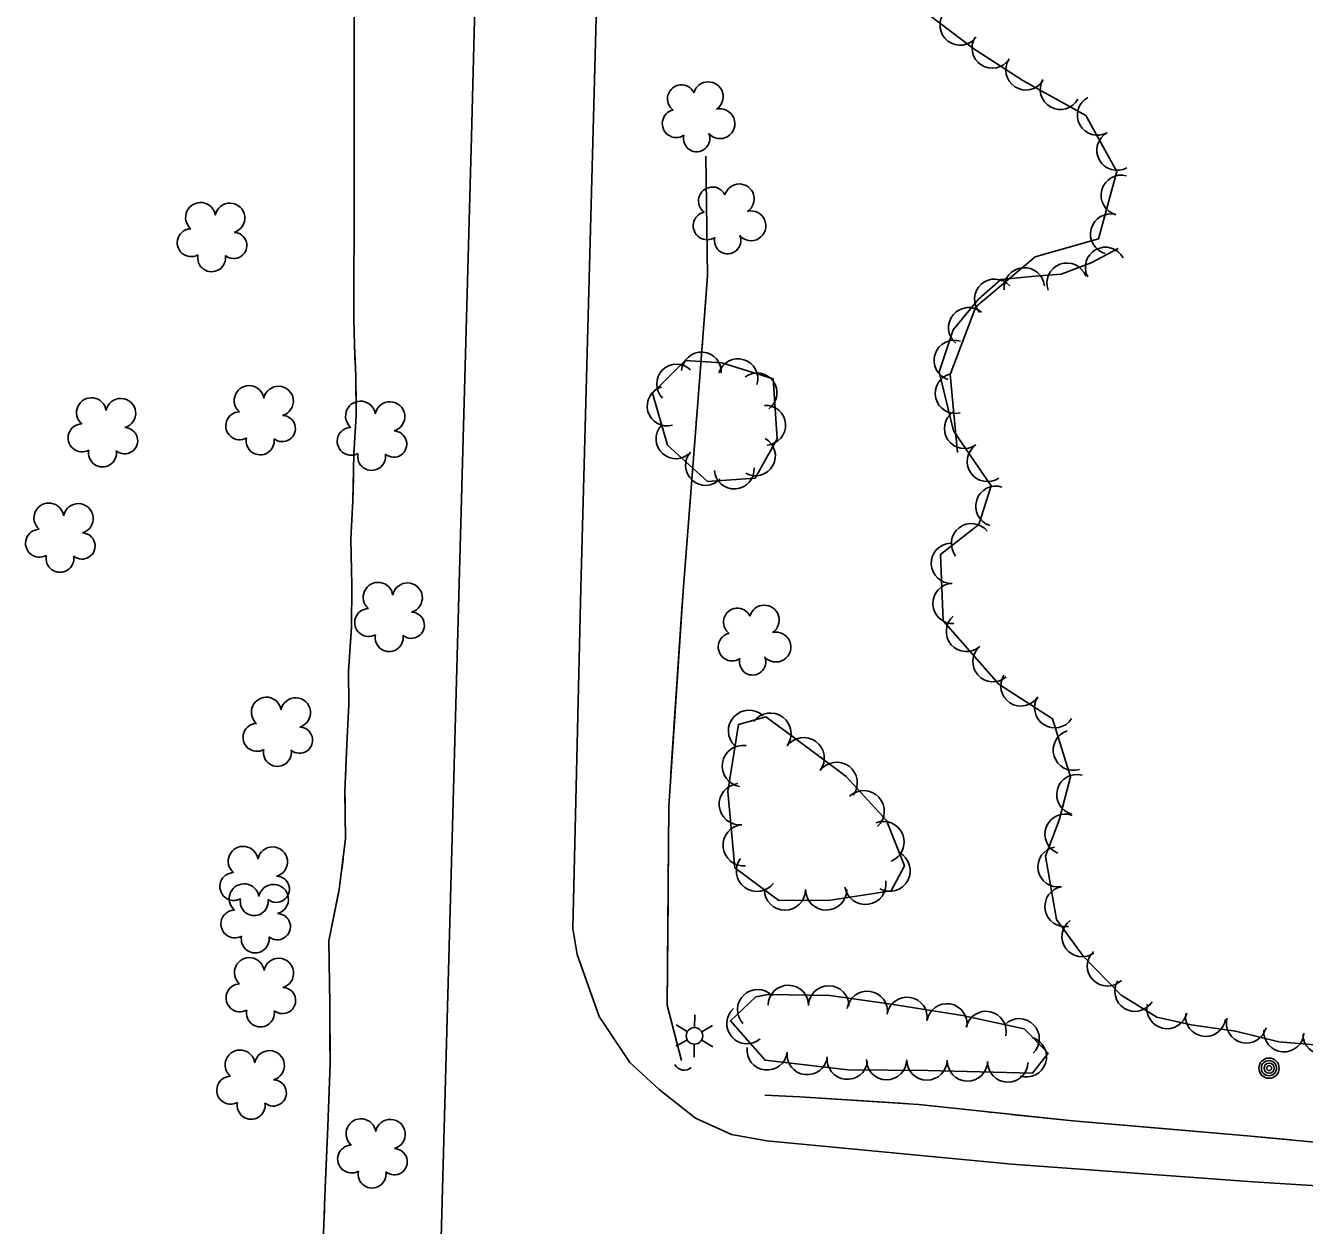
# Model space of a CAD drawing. Extents: x 353423 to 364002, y 127000 to 201942.
# Drawn here: x 362513.5 to 362768.2, y 131050.4 to 131289.5 of the extents above; entities that cross this region are included whole.
import ezdxf

# ---------------------------------------------------------------- set-up
doc = ezdxf.new("R2010")
doc.units = 0
for name, color, linetype in [('E_DTM_SlopeBottom', 7, 'Continuous'), ('E_DTM_SlopeTop', 7, 'Continuous'), ('E_FEN_Generic', 7, 'Continuous'), ('E_LAND_BrushLine', 7, 'Continuous'), ('E_STRUCT_WingWall', 7, 'Continuous')]:
    doc.layers.add(name, color=color, linetype=linetype)

msp = doc.modelspace()

# ---------------------------------------------------------------- linework, layer by layer
at = {"layer": 'E_DTM_SlopeBottom'}
msp.add_arc((362644.7, 131083.44), 2.07, 206.2215, 312.461, dxfattribs=at)
at = {"layer": 'E_DTM_SlopeTop'}
for points in [[(362602.31, 131267.42), (362607.49, 131469.59), (362610.33, 131577.02), (362612.71, 131670.98), (362616.04, 131791.51), (362619.34, 131911.22), (362622.29, 132030.92), (362625.62, 132150.55), (362626.71, 132190.48)], [(362638.62, 131729.37), (362636.17, 131630.82), (362633.28, 131527.8), (362630.4, 131413.33), (362626.48, 131266.18)], [(362584, 129341.39), (362584.88, 129535.77), (362587.23, 129649.83), (362590.71, 129779.95), (362592.74, 129900.82), (362592.17, 129994.2), (362592.28, 130102.96), (362590.81, 130235.26), (362589.9, 130347.85), (362588.79, 130466.13), (362587.48, 130568.21), (362586.9, 130661.74), (362589.17, 130780.69), (362591.75, 130880.81), (362594.6, 130987.48), (362597.22, 131081.89), (362600.4, 131197.61), (362602.31, 131267.42)], [(362626.48, 131266.18), (362624.09, 131177.4), (362622.53, 131109.6), (362623.39, 131104.44), (362627.77, 131092.09), (362633.89, 131082.88), (362639.69, 131077.52), (362646.92, 131071.8), (362654.1, 131068.57), (362661.18, 131067.29), (362709.96, 131062.66), (362758.03, 131059.1), (362787.76, 131057.24), (362820.57, 131054.79), (362851.74, 131051.52), (362878.24, 131047.31), (362903.52, 131043.16), (362924.45, 131038.9), (362944.81, 131033.74), (362984.88, 131023.52), (363009.95, 131016.4), (363033.33, 131009.35)]]:
    msp.add_lwpolyline(points, dxfattribs=at)
at = {"layer": 'E_FEN_Generic'}
for points in [[(362653.48, 131455.85), (362652.37, 131434.42), (362651.76, 131424.57), (362651.52, 131404.47), (362646.94, 131383.21), (362645.87, 131364.75), (362650.49, 131351.09), (362656.79, 131335.88), (362664.8, 131320.02), (362674.9, 131307.83), (362682.88, 131301.07), (362690.91, 131293.6), (362702.4, 131284.88), (362712.13, 131278.58), (362714.29, 131277.37), (362724.67, 131271.57), (362730.87, 131260.4), (362727.21, 131247.04), (362714.63, 131243.42), (362702.81, 131233.49), (362697.65, 131219.95), (362699.16, 131204.46)], [(362731.15, 131245.07), (362725.77, 131242.2), (362719.77, 131239.98), (362714.51, 131239.55), (362707.78, 131238.92), (362703.34, 131234.97), (362698.28, 131228.91), (362695.49, 131220.52), (362698.34, 131208.73), (362705.86, 131197.79), (362703.4, 131190.11), (362695.75, 131184.13), (362696.27, 131170.89), (362707.37, 131158.25), (362718.03, 131151.39), (362721.67, 131139.8), (362719.35, 131131.17), (362716.64, 131124.01), (362718.86, 131111.4), (362724.24, 131104.02), (362731.73, 131096.31), (362738.83, 131091.95), (362745.7, 131090.39), (362754.51, 131089.17), (362763.16, 131087.01), (362771.16, 131086.38)], [(362652.22, 131222.3), (362644.9, 131222.78), (362638.4, 131216.23), (362641.34, 131205.9), (362649.31, 131198.69), (362658.81, 131199.34), (362663.18, 131207.19), (362662.39, 131219.15), (362652.22, 131222.3)], [(362666.47, 131147.71), (362660.94, 131151.77), (362655.5, 131150.23), (362653.37, 131136.89), (362654.79, 131121.67), (362663.55, 131115.21), (362673.86, 131115.23), (362685.9, 131117.11), (362688.56, 131122.07), (362685.02, 131131.15), (362676.98, 131139.9), (362666.47, 131147.71)], [(362661.44, 131096.44), (362658.93, 131095.97), (362653.9, 131091.21), (362660.79, 131083.35), (362677.28, 131081.43), (362693.23, 131081.31), (362714.07, 131080.77), (362717.16, 131084.74), (362712.43, 131089.59), (362700.1, 131092.24), (362685.95, 131094.52), (362673.72, 131096.28), (362661.44, 131096.44)]]:
    msp.add_lwpolyline(points, dxfattribs=at)
for centre, radius, start, end in [((362699.65, 131289.6), 4.01, 142.7907, 322.7753), ((362706.03, 131285.02), 4.01, 147.0895, 327.0742), ((362712.76, 131280.67), 4.01, 147.0895, 327.0742), ((362649.49, 131275.32), 2.97, 302.955, 164.1889), ((362719.62, 131276.8), 4.01, 150.8225, 330.8072), ((362644.14, 131274.91), 2.78, 25.9259, 233.6989), ((362727.02, 131271.67), 4.01, 119.0187, 299.0034), ((362643.1, 131269.96), 2.78, 102.6029, 303.614), ((362651.82, 131269.95), 2.97, 220.6058, 103.5791), ((362647.17, 131266.98), 2.61, 165.311, 23.2437), ((362730.9, 131264.66), 4.01, 119.0187, 299.0034), ((362650.31, 131254.56), 2.78, 25.9259, 233.6989), ((362655.67, 131254.97), 2.97, 302.955, 164.1889), ((362731.75, 131255.69), 4.01, 74.6843, 254.669), ((362548.35, 131251.28), 2.97, 8.3641, 229.598), ((362554.21, 131251.16), 2.97, 286.0149, 168.9882), ((362649.27, 131249.61), 2.78, 102.6029, 303.614), ((362658, 131249.6), 2.97, 220.6058, 103.5791), ((362729.63, 131247.96), 4.01, 74.6843, 254.669), ((362546.49, 131246.24), 2.78, 91.335, 299.108), ((362554.97, 131245.69), 2.61, 230.7202, 88.6528), ((362653.34, 131246.63), 2.61, 165.311, 23.2437), ((362728.6, 131241.33), 4.01, 28.1155, 208.1002), ((362550.56, 131243.24), 2.78, 168.012, 9.0231), ((362720.93, 131238.17), 4.01, 20.2922, 200.2769), ((362712.44, 131237.25), 4.01, 5.4054, 185.3901), ((362706.53, 131234.99), 4.01, 41.6188, 221.6035), ((362701.35, 131229.31), 4.01, 50.1389, 230.1235), ((362698.46, 131222.8), 4.01, 71.669, 251.6537), ((362648.13, 131220.49), 3.96, 356.2808, 176.2655), ((362643.17, 131218.09), 3.96, 45.2316, 225.2162), ((362655.39, 131219.15), 3.96, 342.8052, 162.7899), ((362659.21, 131216.32), 3.96, 306.544, 126.5287), ((362698.69, 131216.22), 4.01, 103.5749, 283.5596), ((362558.03, 131214.8), 2.97, 8.3641, 229.598), ((362563.88, 131214.68), 2.97, 286.0149, 168.9882), ((362641.28, 131213.69), 3.96, 105.8922, 285.8769), ((362526.62, 131212.38), 2.97, 8.3641, 229.598), ((362532.47, 131212.26), 2.97, 286.0149, 168.9882), ((362580.22, 131211.7), 2.97, 8.3641, 229.598), ((362586.07, 131211.59), 2.97, 286.0149, 168.9882), ((362556.16, 131209.76), 2.78, 91.335, 299.108), ((362564.64, 131209.21), 2.61, 230.7202, 88.6528), ((362660.93, 131209.88), 3.96, 273.8093, 93.794), ((362700.53, 131209.24), 4.01, 124.5124, 304.4971), ((362524.75, 131207.34), 2.78, 91.335, 299.108), ((362533.23, 131206.79), 2.61, 230.7202, 88.6528), ((362578.35, 131206.66), 2.78, 91.335, 299.108), ((362643.03, 131207.16), 3.96, 137.9143, 317.899), ((362560.24, 131206.75), 2.78, 168.012, 9.0231), ((362586.83, 131206.12), 2.61, 230.7202, 88.6528), ((362658.9, 131203.76), 3.96, 240.8757, 60.8603), ((362528.83, 131204.34), 2.78, 168.012, 9.0231), ((362582.43, 131203.66), 2.78, 168.012, 9.0231), ((362648.91, 131201.85), 3.96, 137.9143, 317.899), ((362705.08, 131202.64), 4.01, 124.5124, 304.4971), ((362654.66, 131201.13), 3.96, 183.9062, 3.8909), ((362706.77, 131193.74), 4.01, 72.2405, 252.2252), ((362518.14, 131191.4), 2.97, 8.3641, 229.598), ((362524, 131191.28), 2.97, 286.0149, 168.9882), ((362516.28, 131186.36), 2.78, 91.335, 299.108), ((362701.91, 131186.28), 4.01, 38.0171, 218.0018), ((362524.75, 131185.81), 2.61, 230.7202, 88.6528), ((362697.92, 131182.37), 4.01, 92.2488, 272.2335), ((362520.35, 131183.35), 2.78, 168.012, 9.0231), ((362583.72, 131175.6), 2.97, 8.3641, 229.598), ((362589.57, 131175.49), 2.97, 286.0149, 168.9882), ((362698.23, 131174.35), 4.01, 92.2488, 272.2335), ((362581.85, 131170.56), 2.78, 91.335, 299.108), ((362655.29, 131170.64), 2.78, 25.9259, 233.6989), ((362660.65, 131171.05), 2.97, 302.955, 164.1889), ((362590.33, 131170.02), 2.61, 230.7202, 88.6528), ((362700.91, 131168.79), 4.01, 131.2829, 311.2676), ((362654.25, 131165.69), 2.78, 102.6029, 303.614), ((362662.97, 131165.67), 2.97, 220.6058, 103.5791), ((362585.93, 131167.56), 2.78, 168.012, 9.0231), ((362706.2, 131162.76), 4.01, 131.2829, 311.2676), ((362658.32, 131162.71), 2.61, 165.311, 23.2437), ((362711.75, 131157.93), 4.01, 147.2714, 327.256), ((362561.45, 131152.72), 2.97, 8.3641, 229.598), ((362567.3, 131152.6), 2.97, 286.0149, 168.9882), ((362718.49, 131153.59), 4.01, 147.2714, 327.256), ((362657.6, 131148.99), 4.11, 47.1741, 227.1588), ((362559.59, 131147.68), 2.78, 91.335, 299.108), ((362661.88, 131148.41), 4.11, 323.7327, 143.7174), ((362568.06, 131147.13), 2.61, 230.7202, 88.6528), ((362722.2, 131145.13), 4.01, 107.4205, 287.4052), ((362563.66, 131144.68), 2.78, 168.012, 9.0231), ((362656.36, 131141.97), 4.11, 80.9499, 260.9346), ((362668.48, 131143.54), 4.11, 323.3556, 143.3403), ((362675.07, 131138.63), 4.11, 323.3556, 143.3403), ((362722.9, 131136.27), 4.01, 75.0127, 254.9974), ((362655.77, 131134.37), 4.11, 95.3429, 275.3275), ((362680.43, 131132.96), 4.11, 312.5892, 132.5739), ((362656.53, 131126.19), 4.11, 95.3429, 275.3275), ((362684.39, 131126.84), 4.11, 291.3209, 111.3056), ((362720.55, 131128.39), 4.01, 69.2325, 249.2172), ((362556.84, 131123), 2.97, 8.3641, 229.598), ((362562.7, 131122.89), 2.97, 286.0149, 168.9882), ((362719.15, 131121.88), 4.01, 99.9848, 279.9695), ((362659.19, 131121.09), 4.11, 143.5894, 323.5741), ((362685.6, 131121.1), 4.11, 241.8304, 61.815), ((362554.98, 131117.96), 2.78, 91.335, 299.108), ((362563.45, 131117.42), 2.61, 230.7202, 88.6528), ((362557.04, 131115.54), 2.97, 8.3641, 229.598), ((362562.89, 131115.43), 2.97, 286.0149, 168.9882), ((362664.76, 131117.36), 4.11, 180.1355, 0.1202), ((362672.98, 131117.38), 4.11, 180.1355, 0.1202), ((362680.78, 131118.49), 4.11, 188.9004, 8.885), ((362720.54, 131113.98), 4.01, 99.9848, 279.9695), ((362559.05, 131114.96), 2.78, 168.012, 9.0231), ((362555.18, 131110.5), 2.78, 91.335, 299.108), ((362563.65, 131109.96), 2.61, 230.7202, 88.6528), ((362723.95, 131107.97), 4.01, 126.0844, 306.0691), ((362559.25, 131107.5), 2.78, 168.012, 9.0231), ((362728.99, 131102.14), 4.01, 134.1822, 314.1668), ((362558.07, 131100.83), 2.97, 8.3641, 229.598), ((362563.93, 131100.71), 2.97, 286.0149, 168.9882), ((362556.21, 131095.79), 2.78, 91.335, 299.108), ((362564.69, 131095.24), 2.61, 230.7202, 88.6528), ((362659.31, 131093.43), 4.02, 43.4219, 223.4066), ((362665.43, 131094.28), 4.02, 359.2566, 179.2413), ((362673.47, 131094.18), 4.02, 359.2566, 179.2413), ((362681.16, 131093.08), 4.02, 351.8002, 171.7849), ((362734.47, 131097.09), 4.01, 148.4992, 328.4839), ((362689.08, 131091.88), 4.02, 350.8702, 170.8548), ((362697.02, 131090.6), 4.02, 350.8702, 170.8548), ((362740.87, 131093.64), 4.01, 167.1515, 347.1361), ((362560.28, 131092.78), 2.78, 168.012, 9.0231), ((362657.19, 131090.65), 4.02, 131.255, 311.2397), ((362704.8, 131089.08), 4.02, 347.8641, 167.8487), ((362748.55, 131092.11), 4.01, 172.1363, 352.121), ((362756.69, 131090.79), 4.01, 165.987, 345.9717), ((362711.41, 131087.62), 4.02, 314.3373, 134.322), ((362764.15, 131089.03), 4.01, 175.4896, 355.4742), ((362712.84, 131084.03), 4.02, 252.0785, 72.0632), ((362771.95, 131088.49), 4.01, 180.8737, 0.8584), ((362556.23, 131082.42), 2.97, 8.3641, 229.598), ((362562.08, 131082.3), 2.97, 286.0149, 168.9882), ((362661.21, 131085.42), 4.02, 173.3553, 353.34), ((362669.2, 131084.49), 4.02, 173.3553, 353.34), ((362677.19, 131083.56), 4.02, 173.3553, 353.34), ((362685, 131083.48), 4.02, 179.5696, 359.5543), ((362693.04, 131083.41), 4.02, 179.5696, 359.5543), ((362701.12, 131083.21), 4.02, 178.5369, 358.5216), ((362709.15, 131083), 4.02, 178.5369, 358.5216), ((362554.37, 131077.38), 2.78, 91.335, 299.108), ((362562.84, 131076.83), 2.61, 230.7202, 88.6528), ((362558.44, 131074.38), 2.78, 168.012, 9.0231), ((362580.31, 131068.72), 2.97, 8.3641, 229.598), ((362586.16, 131068.6), 2.97, 286.0149, 168.9882), ((362578.44, 131063.67), 2.78, 91.335, 299.108), ((362586.92, 131063.13), 2.61, 230.7202, 88.6528), ((362582.52, 131060.67), 2.78, 168.012, 9.0231)]:
    msp.add_arc(centre, radius, start, end, dxfattribs=at)
at = {"layer": 'E_LAND_BrushLine'}
for p, q in [((362646.74, 131089.85), (362646.78, 131092.37)), ((362645.31, 131089.09), (362643.06, 131090.42)), ((362648.2, 131088.98), (362650.36, 131090.26)), ((362645.32, 131087.39), (362643.04, 131086.16)), ((362648.18, 131087.35), (362650.38, 131086.01)), ((362646.7, 131086.57), (362646.66, 131083.97))]:
    msp.add_line(p, q, dxfattribs=at)
for centre, radius in [((362646.74, 131088.21), 1.64), ((362761.18, 131081.77), 2.02), ((362761.17, 131081.77), 1.52), ((362761.21, 131081.78), 1.01), ((362761.2, 131081.78), 0.502)]:
    msp.add_circle(centre, radius, dxfattribs=at)
at = {"layer": 'E_STRUCT_WingWall'}
for points in [[(362578.97, 131251.73), (362578.95, 131320.57), (362579.38, 131335.18), (362580.32, 131346.28), (362580.62, 131355.1), (362580.67, 131366.52), (362580.56, 131378.91), (362581.91, 131394.43), (362582.89, 131406.36), (362582.78, 131414.1), (362582.31, 131420.63), (362582.6, 131428.33), (362583.83, 131434.82), (362583.24, 131453.45)], [(362578.96, 131284.56), (362578.96, 131286.25)], [(362578.96, 131279.51), (362578.96, 131281.2)], [(362578.97, 131251.73), (362578.96, 131276.15)], [(362644.16, 131083.27), (362641.3, 131094.31), (362641.62, 131133.9), (362644.47, 131176.81), (362647.88, 131220.36), (362649.35, 131239.67), (362649.03, 131263.47)], [(362648.67, 131230.72), (362649.35, 131239.67), (362649.03, 131263.47)], [(362572.73, 131045.25), (362573.11, 131056.12), (362573.68, 131070.13), (362574.17, 131082.72), (362574.08, 131094.55), (362573.92, 131107.15), (362575.98, 131117.42), (362577.25, 131127.47), (362577.12, 131136.93), (362577.47, 131146.27), (362577.87, 131154.3), (362577.81, 131160.87), (362578.4, 131169.68), (362578.47, 131177.92), (362578.29, 131187.15), (362578.71, 131194.89), (362578.9, 131204.11), (362579.38, 131211.72), (362579.27, 131219.66), (362579.04, 131225.8), (362578.92, 131231.09), (362578.88, 131235.8), (362578.97, 131251.73)], [(362579.18, 131221.94), (362579.04, 131225.8), (362578.92, 131231.09), (362578.88, 131235.8), (362578.97, 131251.73)], [(362648.16, 131223.96), (362648.33, 131226.21)], [(362647.63, 131217.19), (362647.81, 131219.45)], [(362579.32, 131215.78), (362579.29, 131217.83)], [(362579.24, 131209.62), (362579.37, 131211.67)], [(362647.1, 131210.43), (362647.28, 131212.69)], [(362578.88, 131203.46), (362578.9, 131204.11), (362578.98, 131205.52)], [(362644.23, 131173.24), (362644.47, 131176.81), (362646.75, 131205.92)], [(362578.4, 131169.57), (362578.4, 131169.68), (362578.47, 131177.92), (362578.29, 131187.15), (362578.71, 131194.89), (362578.8, 131199.36)], [(362642.06, 131140.53), (362644.23, 131173.24)], [(362577.23, 131139.81), (362577.47, 131146.27), (362577.87, 131154.3), (362577.81, 131160.87), (362578.4, 131169.57)], [(362577.16, 131133.64), (362577.13, 131135.7)], [(362641.61, 131133.77), (362641.62, 131133.9), (362641.76, 131136.02)], [(362577.25, 131127.48), (362577.22, 131129.54)], [(362641.56, 131126.98), (362641.58, 131129.24)], [(362576.48, 131121.36), (362576.73, 131123.4)], [(362641.51, 131120.2), (362641.52, 131122.46)], [(362574.13, 131087.69), (362574.08, 131094.55), (362573.92, 131107.15), (362575.95, 131117.29)], [(362644.16, 131083.27), (362641.3, 131094.31), (362641.47, 131115.68)], [(362573.19, 131057.91), (362573.68, 131070.13), (362574.17, 131082.72), (362574.13, 131087.69)], [(362688.73, 131074.7), (362667.72, 131076.07), (362660.77, 131076.38)], [(363193.24, 130947.99), (363177.39, 130957.25), (363148.91, 130972.4), (363116.99, 130986.35), (363086.85, 131000.43), (363045.16, 131014.36), (363015.02, 131024.13), (362978.21, 131033.79), (362943.14, 131042.01), (362912.85, 131048.84), (362880.89, 131053.71), (362852.97, 131058.72), (362819.51, 131062.86), (362788.51, 131065.31), (362756.81, 131068.31), (362722.11, 131071.26), (362691.4, 131074.52), (362667.72, 131076.07), (362660.77, 131076.38)], [(362694.49, 131074.19), (362692.57, 131074.4)], [(362700.25, 131073.58), (362698.33, 131073.79)], [(362706, 131072.97), (362704.08, 131073.18)], [(362737.69, 131069.94), (362722.11, 131071.26), (362709.84, 131072.57)], [(362765.57, 131067.48), (362756.81, 131068.31), (362737.69, 131069.94)], [(362572.96, 131051.75), (362573.03, 131053.81)]]:
    msp.add_lwpolyline(points, dxfattribs=at)

doc.saveas('drawing.dxf')
